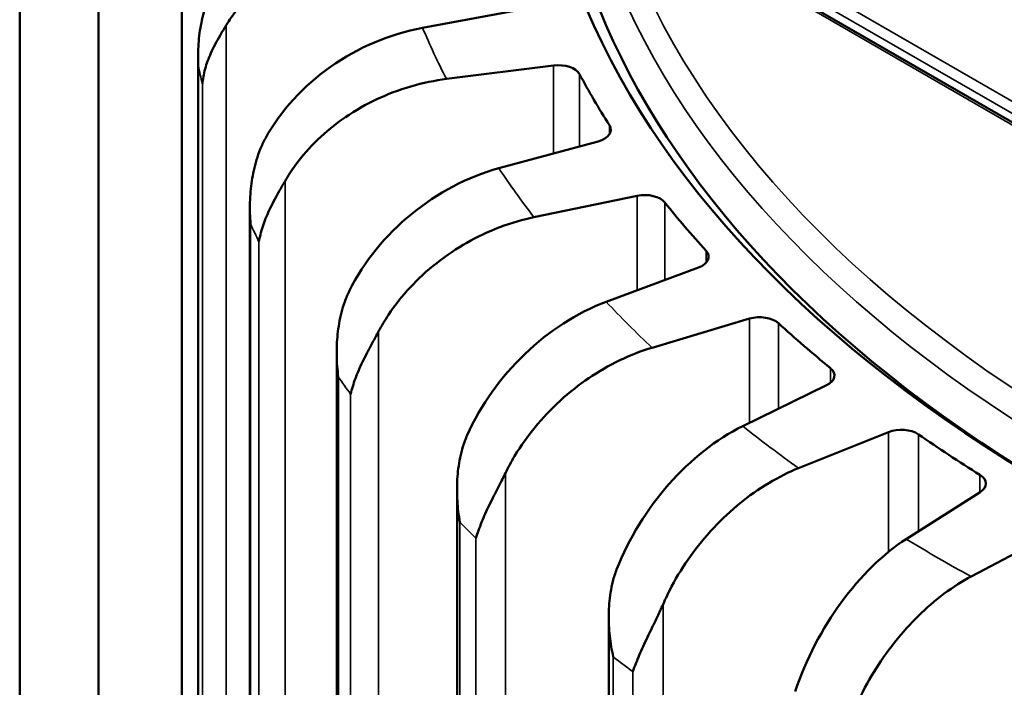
# Model space of a CAD drawing. Header units: millimetres. Extents: x 38 to 2514, y 38 to 1622.
# Tile 296 of 310: x 1626 to 1652, y 1371 to 1389. Entities that reach past the tile are written whole.
import ezdxf

# ---------------------------------------------------------------- set-up
doc = ezdxf.new("R2010")
doc.units = ezdxf.units.MM
doc.header["$LTSCALE"] = 7.692308
doc.layers.add('Visible (ISO)', color=7, linetype='Continuous', lineweight=50)
doc.layers.add('Visible Narrow (ISO)', color=7, linetype='Continuous', lineweight=35)

msp = doc.modelspace()

# ---------------------------------------------------------------- linework, layer by layer
at = {"layer": 'Visible (ISO)'}
for p, q in [((1625.9612, 1460.2942), (1625.9612, 1317.4073)), ((1628.0826, 1459.0694), (1628.0826, 1316.1825)), ((1630.3331, 1267.9276), (1630.3331, 1391.9942)), ((1672.3183, 1375.0485), (1643.8234, 1391.5)), ((1639.6327, 1389.4414), (1636.8179, 1388.923)), ((1630.7657, 1388.1091), (1630.7657, 1265.8031)), ((1637.4573, 1387.5452), (1640.3439, 1387.9088)), ((1641.5451, 1385.8658), (1638.8716, 1385.1397)), ((1639.8171, 1383.8219), (1642.5968, 1384.4)), ((1632.1629, 1383.9989), (1632.1629, 1261.5823)), ((1644.2496, 1382.4649), (1641.7631, 1381.5436)), ((1642.9984, 1380.3083), (1645.6236, 1381.0909)), ((1634.5023, 1380.1792), (1634.5023, 1257.5029)), ((1647.6998, 1379.2969), (1645.4428, 1378.1961)), ((1646.9469, 1377.0645), (1649.3727, 1378.0382)), ((1637.744, 1376.4822), (1637.744, 1253.6348)), ((1651.8367, 1376.4161), (1649.8479, 1375.1546)), ((1651.5949, 1374.146), (1653.7799, 1375.2942)), ((1641.8325, 1373.0436), (1641.8325, 1250.044))]:
    msp.add_line(p, q, dxfattribs=at)
for centre, major_axis, ratio, start_param, end_param in [((1687.8331, 1396.0767), (-48, 0), 0.5773503, 5.2095771, 8.5688883), ((1687.8331, 1395.6685), (-47.5, 0), 0.5773503, 5.9940112, 7.0633341), ((1636.8203, 1384.8384), (4.3956, 2.4068), 0.7770056, 1.1690645, 2.2605503), ((1640.4718, 1387.5704), (0.6, 0), 0.5773503, 0.3015956, 1.785634), ((1687.8331, 1396.0767), (-49, 0), 0.5773503, 0.3015956, 0.3529029), ((1641.2898, 1386.1793), (0.6, 0), 0.5773503, 5.1520498, 6.6360882), ((1638.8739, 1381.0553), (3.8952, 3.1508), 0.7384219, 1.0328774, 2.1243632), ((1642.8001, 1384.0741), (0.6, 0), 0.5773503, 0.4324953, 1.9165337), ((1687.8331, 1396.0767), (49, 0), 0.5773503, 3.5740879, 3.6253952), ((1643.9255, 1382.7565), (0.6, 0), 0.5773503, 5.2829495, 6.7669879), ((1641.7652, 1377.4594), (3.3607, 3.7139), 0.6871045, 0.921872, 2.0133578), ((1645.8989, 1380.7831), (0.6, 0), 0.5773503, 0.563395, 2.0474334), ((1687.8331, 1396.0767), (49, 0), 0.5773503, 3.7049876, 3.7562949), ((1647.3126, 1379.5616), (0.6, 0), 0.5773503, 5.4138492, 6.8978876), ((1645.4448, 1374.112), (2.8349, 4.1281), 0.6239141, 0.83381, 1.9252958), ((1649.7152, 1377.7538), (0.6, 0), 0.5773503, 0.6942947, 2.178333), ((1687.8331, 1396.0767), (49, 0), 0.5773503, 3.8358873, 3.8871946), ((1651.393, 1376.6493), (0.6, 0), 0.5773503, 5.5447489, 7.0287873), ((1649.8496, 1371.0706), (2.3368, 4.4283), 0.5499438, 0.7652542, 1.85674), ((1654.9044, 1368.3872), (1.8707, 4.6439), 0.4664807, 0.7128372, 1.804323)]:
    msp.add_ellipse(centre, major_axis=major_axis, ratio=ratio, start_param=start_param, end_param=end_param, dxfattribs=at)
for points in [[(1635.9595, 1391.4145), (1635.6511, 1391.3995), (1635.3142, 1391.3582), (1634.6545, 1391.2188), (1634.3316, 1391.1207), (1633.762, 1390.8999), (1633.4627, 1390.7571), (1632.904, 1390.4245), (1632.6445, 1390.2347), (1632.209, 1389.8572), (1631.9928, 1389.6346), (1631.704, 1389.267), (1631.6107, 1389.1323), (1631.5275, 1388.998)], [(1637.4573, 1387.5452), (1637.1549, 1387.5071), (1636.8246, 1387.4406), (1636.1778, 1387.2517), (1635.8612, 1387.1294), (1635.3027, 1386.866), (1635.0094, 1386.7007), (1634.4615, 1386.3262), (1634.2071, 1386.117), (1633.7801, 1385.7068), (1633.5681, 1385.468), (1633.285, 1385.0788), (1633.1935, 1384.9371), (1633.1119, 1384.7966)], [(1639.8171, 1383.8219), (1639.5259, 1383.7613), (1639.2078, 1383.6703), (1638.5849, 1383.4334), (1638.2801, 1383.2875), (1637.7423, 1382.9826), (1637.4598, 1382.7955), (1636.9323, 1382.3804), (1636.6873, 1382.1523), (1636.276, 1381.7104), (1636.0719, 1381.4558), (1635.7993, 1381.0455), (1635.7112, 1380.8971), (1635.6326, 1380.7505)], [(1642.9984, 1380.3083), (1642.7234, 1380.2263), (1642.423, 1380.1119), (1641.8348, 1379.8291), (1641.5468, 1379.6608), (1641.0389, 1379.3163), (1640.7721, 1379.1085), (1640.2739, 1378.6545), (1640.0425, 1378.4084), (1639.6542, 1377.9362), (1639.4613, 1377.6667), (1639.2039, 1377.2363), (1639.1207, 1377.0814), (1639.0465, 1376.929)], [(1646.9469, 1377.0645), (1646.6927, 1376.9625), (1646.4152, 1376.8262), (1645.8716, 1376.5006), (1645.6056, 1376.3113), (1645.1362, 1375.9299), (1644.8897, 1375.7026), (1644.4293, 1375.2123), (1644.2155, 1374.9494), (1643.8566, 1374.4489), (1643.6785, 1374.1653), (1643.4405, 1373.7162), (1643.3636, 1373.5552), (1643.2951, 1373.3975)], [(1651.5949, 1374.146), (1651.366, 1374.0257), (1651.116, 1373.8694), (1650.6264, 1373.5048), (1650.3868, 1373.2964), (1649.9641, 1372.8811), (1649.742, 1372.6361), (1649.3273, 1372.1127), (1649.1348, 1371.8344), (1648.8115, 1371.3081), (1648.6511, 1371.0117), (1648.4368, 1370.5455), (1648.3675, 1370.379), (1648.3058, 1370.2163)]]:
    msp.add_open_spline(points, degree=3, knots=[-0.74133438, -0.74133438, -0.74133438, -0.74133438, -0.64848029, -0.64848029, -0.5556262, -0.5556262, -0.46290193, -0.46290193, -0.37017765, -0.37017765, -0.27758415, -0.27758415, -0.22681307, -0.22681307, -0.22681307, -0.22681307], dxfattribs=at)
for points in [[(1630.7703, 1387.9083), (1630.7667, 1388.0049), (1630.7637, 1388.2018), (1630.777, 1388.4876), (1630.8063, 1388.7759), (1630.853, 1389.0601), (1630.9173, 1389.3393), (1631.002, 1389.617), (1631.1106, 1389.8938), (1631.2056, 1390.0817), (1631.2595, 1390.1732)], [(1631.5275, 1388.998), (1631.4667, 1388.8993), (1631.3553, 1388.7145), (1631.2201, 1388.4695), (1631.1095, 1388.2418), (1631.0218, 1388.0258), (1630.9542, 1387.8184), (1630.9094, 1387.6063), (1630.8887, 1387.4817), (1630.883, 1387.4141)], [(1632.1822, 1383.643), (1632.1744, 1383.7392), (1632.1609, 1383.9355), (1632.1626, 1384.2219), (1632.1788, 1384.5119), (1632.2131, 1384.7992), (1632.2656, 1385.0827), (1632.3394, 1385.3664), (1632.4383, 1385.6511), (1632.5284, 1385.846), (1632.5806, 1385.9416)], [(1633.1119, 1384.7966), (1633.0523, 1384.6933), (1632.9406, 1384.5001), (1632.8006, 1384.2447), (1632.682, 1384.0083), (1632.5843, 1383.7853), (1632.5047, 1383.5723), (1632.448, 1383.3564), (1632.4163, 1383.2297), (1632.4056, 1383.1615)], [(1634.5463, 1379.5207), (1634.5344, 1379.616), (1634.5107, 1379.811), (1634.5009, 1380.0971), (1634.5036, 1380.3878), (1634.525, 1380.6771), (1634.5647, 1380.9642), (1634.6262, 1381.253), (1634.7139, 1381.5448), (1634.7974, 1381.7462), (1634.847, 1381.8456)], [(1635.6326, 1380.7505), (1635.5752, 1380.6428), (1635.4652, 1380.4412), (1635.3227, 1380.1751), (1635.1982, 1379.9295), (1635.0921, 1379.6988), (1635.0019, 1379.4794), (1634.9343, 1379.2588), (1634.892, 1379.1293), (1634.8767, 1379.0601)], [(1637.8222, 1375.6117), (1637.8063, 1375.7061), (1637.7728, 1375.8988), (1637.7516, 1376.1837), (1637.7409, 1376.4742), (1637.7489, 1376.7646), (1637.7752, 1377.0542), (1637.8235, 1377.3472), (1637.8983, 1377.6451), (1637.9739, 1377.8525), (1638.02, 1377.9556)], [(1639.0465, 1376.929), (1638.9923, 1376.8171), (1638.8859, 1376.6073), (1638.7433, 1376.3304), (1638.615, 1376.0752), (1638.5023, 1375.8363), (1638.403, 1375.6097), (1638.3256, 1375.3836), (1638.2736, 1375.2505), (1638.2539, 1375.18)], [(1641.9537, 1371.9831), (1641.9342, 1372.0761), (1641.8915, 1372.266), (1641.8593, 1372.5489), (1641.8353, 1372.838), (1641.8298, 1373.1285), (1641.8423, 1373.4196), (1641.8764, 1373.7156), (1641.9371, 1374.0187), (1642.0034, 1374.2315), (1642.0453, 1374.3379)], [(1643.2951, 1373.3975), (1643.245, 1373.2816), (1643.144, 1373.064), (1643.0038, 1372.7764), (1642.8739, 1372.5114), (1642.7566, 1372.2637), (1642.6498, 1372.0294), (1642.5641, 1371.7971), (1642.5032, 1371.6598), (1642.4794, 1371.5876)]]:
    msp.add_open_spline(points, degree=3, dxfattribs=at)
at = {"layer": 'Visible Narrow (ISO)'}
for p, q in [((1630.3352, 1391.745), (1630.3347, 1269.5971)), ((1644.1101, 1391.8989), (1672.8186, 1375.324)), ((1672.2183, 1375.0386), (1643.7234, 1391.4901)), ((1643.9687, 1391.6568), (1672.6772, 1375.0819)), ((1631.5275, 1388.998), (1631.5275, 1264.9688)), ((1630.7708, 1387.9083), (1630.7703, 1265.7604)), ((1640.3439, 1385.5396), (1640.3439, 1387.9088)), ((1641.0448, 1385.7299), (1641.0448, 1387.6733)), ((1630.8835, 1387.4141), (1630.883, 1265.2662)), ((1641.8528, 1386.299), (1641.8528, 1386.0595)), ((1633.1119, 1384.7966), (1633.1119, 1260.7674)), ((1642.5968, 1381.8525), (1642.5968, 1384.4)), ((1643.3449, 1382.1297), (1643.3449, 1384.2192)), ((1632.1827, 1383.6431), (1632.1822, 1261.4952)), ((1632.4062, 1383.1616), (1632.4056, 1261.0137)), ((1644.4567, 1382.9176), (1644.4567, 1382.5953)), ((1645.6236, 1378.2843), (1645.6236, 1381.0909)), ((1646.4062, 1378.666), (1646.4062, 1380.9681)), ((1635.6326, 1380.7505), (1635.6326, 1256.7213)), ((1634.5468, 1379.5208), (1634.5463, 1257.3728)), ((1647.8028, 1379.7613), (1647.8028, 1379.3618)), ((1634.8772, 1379.0603), (1634.8767, 1256.9122)), ((1649.3727, 1374.8125), (1649.3727, 1378.0382)), ((1650.1763, 1375.3629), (1650.1763, 1377.9754)), ((1639.0465, 1376.929), (1639.0465, 1252.8998)), ((1651.8338, 1376.8843), (1651.8338, 1376.4142)), ((1637.8226, 1375.6119), (1637.8222, 1253.4638)), ((1638.2543, 1375.1802), (1638.2539, 1253.0321)), ((1643.2951, 1373.3975), (1643.2951, 1249.3682)), ((1641.9542, 1371.9833), (1641.9537, 1249.8352)), ((1642.4798, 1371.5878), (1642.4794, 1249.4397))]:
    msp.add_line(p, q, dxfattribs=at)
for centre, major_axis, start_param, end_param in [((1687.8331, 1396.8932), (-46.5847, 0), 4.9439536, 8.5955747), ((1687.8331, 1396.4935), (-47.0846, 0), 6.268373, 8.5858923), ((1687.8331, 1396.0767), (-52.4984, 0), 0.2382664, 0.2853324), ((1687.8331, 1391.9942), (-57.5, 0), 0.1233917, 0.1384077), ((1687.8331, 1396.0767), (-52.4984, 0), 0.369166, 0.4162321), ((1687.8331, 1391.9942), (-57.5, 0), 0.2542914, 0.2693074), ((1687.8331, 1396.0767), (-52.4984, 0), 0.5000657, 0.5471318), ((1687.8331, 1391.9942), (-57.5, 0), 0.3851911, 0.4002071), ((1687.8331, 1396.0767), (-52.4984, 0), 0.6309654, 0.6780315), ((1687.8331, 1391.9942), (57.5, 0), 3.6576834, 3.6726994), ((1687.8331, 1396.0767), (-52.4984, 0), 0.7618651, 0.8089312), ((1687.8331, 1391.9942), (57.5, 0), 3.7885831, 3.8035991)]:
    msp.add_ellipse(centre, major_axis=major_axis, ratio=0.5773503, start_param=start_param, end_param=end_param, dxfattribs=at)

doc.saveas('drawing.dxf')
